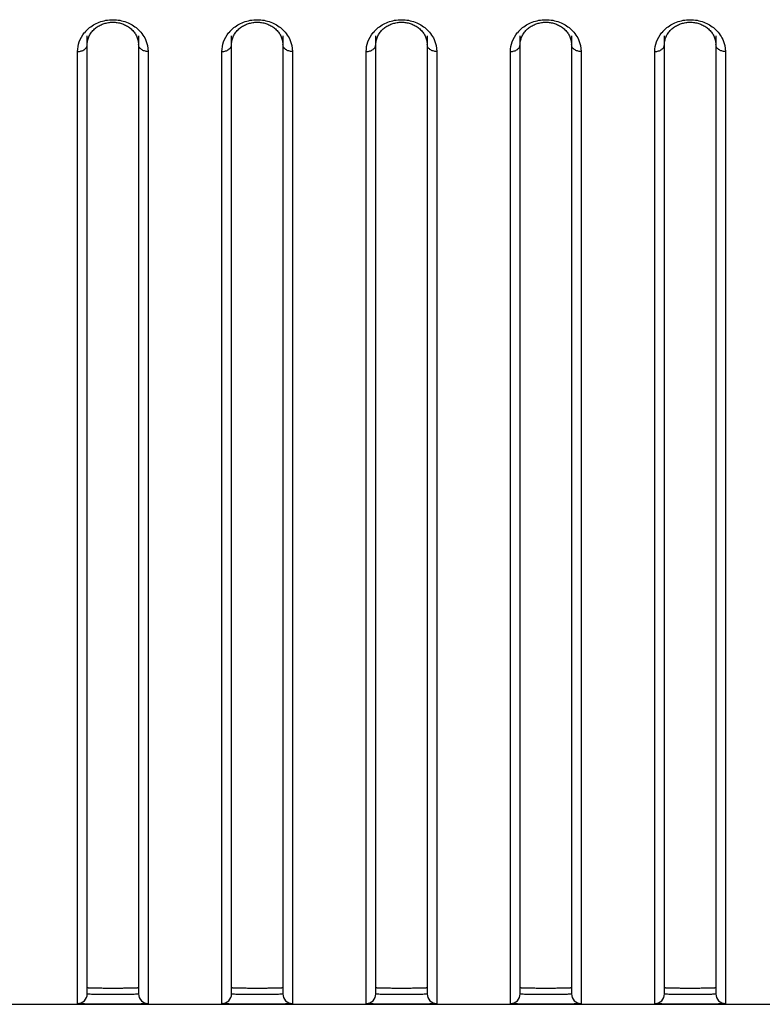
# Model space of a CAD drawing. Header units: millimetres. Extents: x -6054 to 364, y -1866 to 3094.
# Tile 321 of 360: x -3466 to -3443, y 1484 to 1515. Entities that reach past the tile are written whole.
import ezdxf

# ---------------------------------------------------------------- set-up
doc = ezdxf.new("R2010")
doc.units = ezdxf.units.MM
doc.header["$LTSCALE"] = 65.395
doc.layers.get('0').update_dxf_attribs({"linetype": 'CONTINUOUS'})

msp = doc.modelspace()

# ---------------------------------------------------------------- linework, layer by layer
at = {"linetype": 'Continuous'}
for p, q in [((-3464.223, 1484.478), (-3464.223, 1514.359)), ((-3462.623, 1514.359), (-3462.623, 1484.478)), ((-3459.723, 1484.478), (-3459.723, 1514.359)), ((-3458.123, 1514.359), (-3458.123, 1484.478)), ((-3455.223, 1484.478), (-3455.223, 1514.359)), ((-3453.623, 1514.359), (-3453.623, 1484.478)), ((-3450.723, 1484.478), (-3450.723, 1514.359)), ((-3449.123, 1514.359), (-3449.123, 1484.478)), ((-3446.223, 1484.478), (-3446.223, 1514.359)), ((-3444.623, 1514.359), (-3444.623, 1484.478)), ((-3464.523, 1484.178), (-3464.523, 1513.867)), ((-3464.223, 1484.678), (-3464.223, 1514.091)), ((-3464.223, 1484.678), (-3464.223, 1514.091)), ((-3462.623, 1514.091), (-3462.623, 1484.678)), ((-3462.623, 1514.091), (-3462.623, 1484.678)), ((-3462.323, 1513.867), (-3462.323, 1484.178)), ((-3460.023, 1484.178), (-3460.023, 1513.867)), ((-3459.723, 1484.678), (-3459.723, 1514.091)), ((-3459.723, 1484.678), (-3459.723, 1514.091)), ((-3458.123, 1514.091), (-3458.123, 1484.678)), ((-3458.123, 1514.091), (-3458.123, 1484.678)), ((-3457.823, 1513.867), (-3457.823, 1484.178)), ((-3455.523, 1484.178), (-3455.523, 1513.867)), ((-3455.223, 1484.678), (-3455.223, 1514.091)), ((-3455.223, 1484.678), (-3455.223, 1514.091)), ((-3453.623, 1514.091), (-3453.623, 1484.678)), ((-3453.623, 1514.091), (-3453.623, 1484.678)), ((-3453.323, 1513.867), (-3453.323, 1484.178)), ((-3451.023, 1484.178), (-3451.023, 1513.867)), ((-3450.723, 1484.678), (-3450.723, 1514.091)), ((-3450.723, 1484.678), (-3450.723, 1514.091)), ((-3449.123, 1514.091), (-3449.123, 1484.678)), ((-3449.123, 1514.091), (-3449.123, 1484.678)), ((-3448.823, 1513.867), (-3448.823, 1484.178)), ((-3446.523, 1484.178), (-3446.523, 1513.867)), ((-3446.223, 1484.678), (-3446.223, 1514.091)), ((-3446.223, 1484.678), (-3446.223, 1514.091)), ((-3444.623, 1514.091), (-3444.623, 1484.678)), ((-3444.623, 1514.091), (-3444.623, 1484.678)), ((-3444.323, 1513.867), (-3444.323, 1484.178)), ((-4432.673, 1484.154), (-3353.673, 1484.154))]:
    msp.add_line(p, q, dxfattribs=at)
for points in [[(-3464.128, 1514.412), (-3464.11, 1514.44), (-3464.09, 1514.468), (-3464.068, 1514.495), (-3464.045, 1514.521), (-3464.021, 1514.546), (-3463.995, 1514.57), (-3463.968, 1514.592), (-3463.94, 1514.614), (-3463.912, 1514.635), (-3463.882, 1514.654), (-3463.852, 1514.671), (-3463.822, 1514.687), (-3463.791, 1514.702), (-3463.76, 1514.716), (-3463.728, 1514.728), (-3463.696, 1514.739), (-3463.663, 1514.749), (-3463.63, 1514.757), (-3463.596, 1514.765), (-3463.562, 1514.771), (-3463.528, 1514.775), (-3463.493, 1514.779), (-3463.459, 1514.781), (-3463.424, 1514.782), (-3463.389, 1514.781), (-3463.355, 1514.779), (-3463.32, 1514.776), (-3463.286, 1514.771), (-3463.252, 1514.765), (-3463.219, 1514.758), (-3463.185, 1514.749), (-3463.153, 1514.74), (-3463.12, 1514.729), (-3463.089, 1514.717), (-3463.057, 1514.703), (-3463.026, 1514.688), (-3462.996, 1514.672), (-3462.966, 1514.655), (-3462.936, 1514.636), (-3462.907, 1514.615), (-3462.879, 1514.594), (-3462.853, 1514.571), (-3462.827, 1514.547), (-3462.803, 1514.522), (-3462.78, 1514.497), (-3462.758, 1514.47), (-3462.738, 1514.443), (-3462.719, 1514.415)], [(-3459.628, 1514.412), (-3459.61, 1514.44), (-3459.59, 1514.468), (-3459.568, 1514.495), (-3459.545, 1514.521), (-3459.521, 1514.546), (-3459.495, 1514.57), (-3459.468, 1514.592), (-3459.44, 1514.614), (-3459.412, 1514.635), (-3459.382, 1514.654), (-3459.352, 1514.671), (-3459.322, 1514.687), (-3459.291, 1514.702), (-3459.26, 1514.716), (-3459.228, 1514.728), (-3459.196, 1514.739), (-3459.163, 1514.749), (-3459.13, 1514.757), (-3459.096, 1514.765), (-3459.062, 1514.771), (-3459.028, 1514.775), (-3458.993, 1514.779), (-3458.959, 1514.781), (-3458.924, 1514.782), (-3458.889, 1514.781), (-3458.855, 1514.779), (-3458.82, 1514.776), (-3458.786, 1514.771), (-3458.752, 1514.765), (-3458.719, 1514.758), (-3458.685, 1514.749), (-3458.653, 1514.74), (-3458.62, 1514.729), (-3458.589, 1514.717), (-3458.557, 1514.703), (-3458.526, 1514.688), (-3458.496, 1514.672), (-3458.466, 1514.655), (-3458.436, 1514.636), (-3458.407, 1514.615), (-3458.379, 1514.594), (-3458.353, 1514.571), (-3458.327, 1514.547), (-3458.303, 1514.522), (-3458.28, 1514.497), (-3458.258, 1514.47), (-3458.238, 1514.443), (-3458.219, 1514.415)], [(-3455.128, 1514.412), (-3455.11, 1514.44), (-3455.09, 1514.468), (-3455.068, 1514.495), (-3455.045, 1514.521), (-3455.021, 1514.546), (-3454.995, 1514.57), (-3454.968, 1514.592), (-3454.94, 1514.614), (-3454.912, 1514.635), (-3454.882, 1514.654), (-3454.852, 1514.671), (-3454.822, 1514.687), (-3454.791, 1514.702), (-3454.76, 1514.716), (-3454.728, 1514.728), (-3454.696, 1514.739), (-3454.663, 1514.749), (-3454.63, 1514.757), (-3454.596, 1514.765), (-3454.562, 1514.771), (-3454.528, 1514.775), (-3454.493, 1514.779), (-3454.459, 1514.781), (-3454.424, 1514.782), (-3454.389, 1514.781), (-3454.355, 1514.779), (-3454.32, 1514.776), (-3454.286, 1514.771), (-3454.252, 1514.765), (-3454.219, 1514.758), (-3454.185, 1514.749), (-3454.153, 1514.74), (-3454.12, 1514.729), (-3454.089, 1514.717), (-3454.057, 1514.703), (-3454.026, 1514.688), (-3453.996, 1514.672), (-3453.966, 1514.655), (-3453.936, 1514.636), (-3453.907, 1514.615), (-3453.879, 1514.594), (-3453.853, 1514.571), (-3453.827, 1514.547), (-3453.803, 1514.522), (-3453.78, 1514.497), (-3453.758, 1514.47), (-3453.738, 1514.443), (-3453.719, 1514.415)], [(-3450.628, 1514.412), (-3450.61, 1514.44), (-3450.59, 1514.468), (-3450.568, 1514.495), (-3450.545, 1514.521), (-3450.521, 1514.546), (-3450.495, 1514.57), (-3450.468, 1514.592), (-3450.44, 1514.614), (-3450.412, 1514.635), (-3450.382, 1514.654), (-3450.352, 1514.671), (-3450.322, 1514.687), (-3450.291, 1514.702), (-3450.26, 1514.716), (-3450.228, 1514.728), (-3450.196, 1514.739), (-3450.163, 1514.749), (-3450.13, 1514.757), (-3450.096, 1514.765), (-3450.062, 1514.771), (-3450.028, 1514.775), (-3449.993, 1514.779), (-3449.959, 1514.781), (-3449.924, 1514.782), (-3449.889, 1514.781), (-3449.855, 1514.779), (-3449.82, 1514.776), (-3449.786, 1514.771), (-3449.752, 1514.765), (-3449.719, 1514.758), (-3449.685, 1514.749), (-3449.653, 1514.74), (-3449.62, 1514.729), (-3449.589, 1514.717), (-3449.557, 1514.703), (-3449.526, 1514.688), (-3449.496, 1514.672), (-3449.466, 1514.655), (-3449.436, 1514.636), (-3449.407, 1514.615), (-3449.379, 1514.594), (-3449.353, 1514.571), (-3449.327, 1514.547), (-3449.303, 1514.522), (-3449.28, 1514.497), (-3449.258, 1514.47), (-3449.238, 1514.443), (-3449.219, 1514.415)], [(-3446.128, 1514.412), (-3446.11, 1514.44), (-3446.09, 1514.468), (-3446.068, 1514.495), (-3446.045, 1514.521), (-3446.021, 1514.546), (-3445.995, 1514.57), (-3445.968, 1514.592), (-3445.94, 1514.614), (-3445.912, 1514.635), (-3445.882, 1514.654), (-3445.852, 1514.671), (-3445.822, 1514.687), (-3445.791, 1514.702), (-3445.76, 1514.716), (-3445.728, 1514.728), (-3445.696, 1514.739), (-3445.663, 1514.749), (-3445.63, 1514.757), (-3445.596, 1514.765), (-3445.562, 1514.771), (-3445.528, 1514.775), (-3445.493, 1514.779), (-3445.459, 1514.781), (-3445.424, 1514.782), (-3445.389, 1514.781), (-3445.355, 1514.779), (-3445.32, 1514.776), (-3445.286, 1514.771), (-3445.252, 1514.765), (-3445.219, 1514.758), (-3445.185, 1514.749), (-3445.153, 1514.74), (-3445.12, 1514.729), (-3445.089, 1514.717), (-3445.057, 1514.703), (-3445.026, 1514.688), (-3444.996, 1514.672), (-3444.966, 1514.655), (-3444.936, 1514.636), (-3444.907, 1514.615), (-3444.879, 1514.594), (-3444.853, 1514.571), (-3444.827, 1514.547), (-3444.803, 1514.522), (-3444.78, 1514.497), (-3444.758, 1514.47), (-3444.738, 1514.443), (-3444.719, 1514.415)], [(-3464.223, 1514.091), (-3464.223, 1514.105), (-3464.221, 1514.137), (-3464.218, 1514.169), (-3464.213, 1514.2), (-3464.206, 1514.232), (-3464.197, 1514.263)], [(-3464.197, 1514.263), (-3464.187, 1514.293), (-3464.174, 1514.324), (-3464.161, 1514.354), (-3464.145, 1514.383), (-3464.128, 1514.412)], [(-3462.719, 1514.415), (-3462.702, 1514.386), (-3462.687, 1514.357), (-3462.673, 1514.327), (-3462.661, 1514.297), (-3462.65, 1514.266)], [(-3462.65, 1514.266), (-3462.642, 1514.235), (-3462.634, 1514.204), (-3462.629, 1514.173), (-3462.625, 1514.141), (-3462.623, 1514.109), (-3462.623, 1514.091)], [(-3459.723, 1514.091), (-3459.723, 1514.105), (-3459.721, 1514.137), (-3459.718, 1514.169), (-3459.713, 1514.2), (-3459.706, 1514.232), (-3459.697, 1514.263)], [(-3459.697, 1514.263), (-3459.687, 1514.293), (-3459.674, 1514.324), (-3459.661, 1514.354), (-3459.645, 1514.383), (-3459.628, 1514.412)], [(-3458.219, 1514.415), (-3458.202, 1514.386), (-3458.187, 1514.357), (-3458.173, 1514.327), (-3458.161, 1514.297), (-3458.15, 1514.266)], [(-3458.15, 1514.266), (-3458.142, 1514.235), (-3458.134, 1514.204), (-3458.129, 1514.173), (-3458.125, 1514.141), (-3458.123, 1514.109), (-3458.123, 1514.091)], [(-3455.223, 1514.091), (-3455.223, 1514.105), (-3455.221, 1514.137), (-3455.218, 1514.169), (-3455.213, 1514.2), (-3455.206, 1514.232), (-3455.197, 1514.263)], [(-3455.197, 1514.263), (-3455.187, 1514.293), (-3455.174, 1514.324), (-3455.161, 1514.354), (-3455.145, 1514.383), (-3455.128, 1514.412)], [(-3453.719, 1514.415), (-3453.702, 1514.386), (-3453.687, 1514.357), (-3453.673, 1514.327), (-3453.661, 1514.297), (-3453.65, 1514.266)], [(-3453.65, 1514.266), (-3453.642, 1514.235), (-3453.634, 1514.204), (-3453.629, 1514.173), (-3453.625, 1514.141), (-3453.623, 1514.109), (-3453.623, 1514.091)], [(-3450.723, 1514.091), (-3450.723, 1514.105), (-3450.721, 1514.137), (-3450.718, 1514.169), (-3450.713, 1514.2), (-3450.706, 1514.232), (-3450.697, 1514.263)], [(-3450.697, 1514.263), (-3450.687, 1514.293), (-3450.674, 1514.324), (-3450.661, 1514.354), (-3450.645, 1514.383), (-3450.628, 1514.412)], [(-3449.219, 1514.415), (-3449.202, 1514.386), (-3449.187, 1514.357), (-3449.173, 1514.327), (-3449.161, 1514.297), (-3449.15, 1514.266)], [(-3449.15, 1514.266), (-3449.142, 1514.235), (-3449.134, 1514.204), (-3449.129, 1514.173), (-3449.125, 1514.141), (-3449.123, 1514.109), (-3449.123, 1514.091)], [(-3446.223, 1514.091), (-3446.223, 1514.105), (-3446.221, 1514.137), (-3446.218, 1514.169), (-3446.213, 1514.2), (-3446.206, 1514.232), (-3446.197, 1514.263)], [(-3446.197, 1514.263), (-3446.187, 1514.293), (-3446.174, 1514.324), (-3446.161, 1514.354), (-3446.145, 1514.383), (-3446.128, 1514.412)], [(-3444.719, 1514.415), (-3444.702, 1514.386), (-3444.687, 1514.357), (-3444.673, 1514.327), (-3444.661, 1514.297), (-3444.65, 1514.266)], [(-3444.65, 1514.266), (-3444.642, 1514.235), (-3444.634, 1514.204), (-3444.629, 1514.173), (-3444.625, 1514.141), (-3444.623, 1514.109), (-3444.623, 1514.091)]]:
    msp.add_lwpolyline(points, dxfattribs=at)
for centre, radius, start, end in [((-3463.498, 1513.792), 1.045, 130.984, 140.592), ((-3458.998, 1513.792), 1.045, 130.984, 140.592), ((-3454.498, 1513.792), 1.045, 130.984, 140.592), ((-3449.998, 1513.792), 1.045, 130.984, 140.592), ((-3445.498, 1513.792), 1.045, 130.984, 140.592), ((-3464.523, 1484.478), 0.3, 269.9896, 359.9896), ((-3462.323, 1484.478), 0.3, 180.0104, 270.0104), ((-3460.023, 1484.478), 0.3, 269.9896, 359.9896), ((-3457.823, 1484.478), 0.3, 180.0104, 270.0104), ((-3455.523, 1484.478), 0.3, 269.9896, 359.9896), ((-3453.323, 1484.478), 0.3, 180.0104, 270.0104), ((-3451.023, 1484.478), 0.3, 269.9896, 359.9896), ((-3448.823, 1484.478), 0.3, 180.0104, 270.0104), ((-3446.523, 1484.478), 0.3, 269.9896, 359.9896), ((-3444.323, 1484.478), 0.3, 180.0104, 270.0104)]:
    msp.add_arc(centre, radius, start, end, dxfattribs=at)
for points, knots in [([(-3464.184, 1514.581), (-3464.086, 1514.666), (-3463.845, 1514.81), (-3463.423, 1514.887), (-3463.001, 1514.81), (-3462.76, 1514.666), (-3462.662, 1514.581)], [0, 0, 0, 0, 0.23574, 0.500003, 0.764265, 1, 1, 1, 1]), ([(-3459.684, 1514.581), (-3459.586, 1514.666), (-3459.345, 1514.81), (-3458.923, 1514.887), (-3458.501, 1514.81), (-3458.26, 1514.666), (-3458.162, 1514.581)], [0, 0, 0, 0, 0.23574, 0.500003, 0.764265, 1, 1, 1, 1]), ([(-3455.184, 1514.581), (-3455.086, 1514.666), (-3454.845, 1514.81), (-3454.423, 1514.887), (-3454.001, 1514.81), (-3453.76, 1514.666), (-3453.662, 1514.581)], [0, 0, 0, 0, 0.23574, 0.500003, 0.764265, 1, 1, 1, 1]), ([(-3450.684, 1514.581), (-3450.586, 1514.666), (-3450.345, 1514.81), (-3449.923, 1514.887), (-3449.501, 1514.81), (-3449.26, 1514.666), (-3449.162, 1514.581)], [0, 0, 0, 0, 0.23574, 0.500003, 0.764265, 1, 1, 1, 1]), ([(-3446.184, 1514.581), (-3446.086, 1514.666), (-3445.845, 1514.81), (-3445.423, 1514.887), (-3445.001, 1514.81), (-3444.76, 1514.666), (-3444.662, 1514.581)], [0, 0, 0, 0, 0.23574, 0.500003, 0.764265, 1, 1, 1, 1]), ([(-3464.523, 1513.867), (-3464.523, 1513.969), (-3464.485, 1514.183), (-3464.375, 1514.371), (-3464.306, 1514.456)], [0, 0, 0, 0, 0.482589, 1, 1, 1, 1]), ([(-3462.662, 1514.581), (-3462.556, 1514.488), (-3462.385, 1514.267), (-3462.323, 1513.995), (-3462.323, 1513.867)], [0, 0, 0, 0, 0.525823, 1, 1, 1, 1]), ([(-3460.023, 1513.867), (-3460.023, 1513.969), (-3459.985, 1514.183), (-3459.875, 1514.371), (-3459.806, 1514.456)], [0, 0, 0, 0, 0.482589, 1, 1, 1, 1]), ([(-3458.162, 1514.581), (-3458.056, 1514.488), (-3457.885, 1514.267), (-3457.823, 1513.995), (-3457.823, 1513.867)], [0, 0, 0, 0, 0.525823, 1, 1, 1, 1]), ([(-3455.523, 1513.867), (-3455.523, 1513.969), (-3455.485, 1514.183), (-3455.375, 1514.371), (-3455.306, 1514.456)], [0, 0, 0, 0, 0.482589, 1, 1, 1, 1]), ([(-3453.662, 1514.581), (-3453.556, 1514.488), (-3453.385, 1514.267), (-3453.323, 1513.995), (-3453.323, 1513.867)], [0, 0, 0, 0, 0.525823, 1, 1, 1, 1]), ([(-3451.023, 1513.867), (-3451.023, 1513.969), (-3450.985, 1514.183), (-3450.875, 1514.371), (-3450.806, 1514.456)], [0, 0, 0, 0, 0.482589, 1, 1, 1, 1]), ([(-3449.162, 1514.581), (-3449.056, 1514.488), (-3448.885, 1514.267), (-3448.823, 1513.995), (-3448.823, 1513.867)], [0, 0, 0, 0, 0.525823, 1, 1, 1, 1]), ([(-3446.523, 1513.867), (-3446.523, 1513.969), (-3446.485, 1514.183), (-3446.375, 1514.371), (-3446.306, 1514.456)], [0, 0, 0, 0, 0.482589, 1, 1, 1, 1]), ([(-3444.662, 1514.581), (-3444.556, 1514.488), (-3444.385, 1514.267), (-3444.323, 1513.995), (-3444.323, 1513.867)], [0, 0, 0, 0, 0.525823, 1, 1, 1, 1]), ([(-3464.523, 1513.867), (-3464.484, 1513.867), (-3464.409, 1513.878), (-3464.31, 1513.925), (-3464.241, 1513.999), (-3464.223, 1514.062), (-3464.223, 1514.091)], [0, 0, 0, 0, 0.28207, 0.546535, 0.783879, 1, 1, 1, 1]), ([(-3462.323, 1513.867), (-3462.362, 1513.867), (-3462.437, 1513.878), (-3462.536, 1513.925), (-3462.605, 1513.999), (-3462.623, 1514.062), (-3462.623, 1514.091)], [0, 0, 0, 0, 0.28207, 0.546535, 0.783879, 1, 1, 1, 1]), ([(-3460.023, 1513.867), (-3459.984, 1513.867), (-3459.909, 1513.878), (-3459.81, 1513.925), (-3459.741, 1513.999), (-3459.723, 1514.062), (-3459.723, 1514.091)], [0, 0, 0, 0, 0.28207, 0.546535, 0.783879, 1, 1, 1, 1]), ([(-3457.823, 1513.867), (-3457.862, 1513.867), (-3457.937, 1513.878), (-3458.036, 1513.925), (-3458.105, 1513.999), (-3458.123, 1514.062), (-3458.123, 1514.091)], [0, 0, 0, 0, 0.28207, 0.546535, 0.783879, 1, 1, 1, 1]), ([(-3455.523, 1513.867), (-3455.484, 1513.867), (-3455.409, 1513.878), (-3455.31, 1513.925), (-3455.241, 1513.999), (-3455.223, 1514.062), (-3455.223, 1514.091)], [0, 0, 0, 0, 0.28207, 0.546535, 0.783879, 1, 1, 1, 1]), ([(-3453.323, 1513.867), (-3453.362, 1513.867), (-3453.437, 1513.878), (-3453.536, 1513.925), (-3453.605, 1513.999), (-3453.623, 1514.062), (-3453.623, 1514.091)], [0, 0, 0, 0, 0.28207, 0.546535, 0.783879, 1, 1, 1, 1]), ([(-3451.023, 1513.867), (-3450.984, 1513.867), (-3450.909, 1513.878), (-3450.81, 1513.925), (-3450.741, 1513.999), (-3450.723, 1514.062), (-3450.723, 1514.091)], [0, 0, 0, 0, 0.28207, 0.546535, 0.783879, 1, 1, 1, 1]), ([(-3448.823, 1513.867), (-3448.862, 1513.867), (-3448.937, 1513.878), (-3449.036, 1513.925), (-3449.105, 1513.999), (-3449.123, 1514.062), (-3449.123, 1514.091)], [0, 0, 0, 0, 0.28207, 0.546535, 0.783879, 1, 1, 1, 1]), ([(-3446.523, 1513.867), (-3446.484, 1513.867), (-3446.409, 1513.878), (-3446.31, 1513.925), (-3446.241, 1513.999), (-3446.223, 1514.062), (-3446.223, 1514.091)], [0, 0, 0, 0, 0.28207, 0.546535, 0.783879, 1, 1, 1, 1]), ([(-3444.323, 1513.867), (-3444.362, 1513.867), (-3444.437, 1513.878), (-3444.536, 1513.925), (-3444.605, 1513.999), (-3444.623, 1514.062), (-3444.623, 1514.091)], [0, 0, 0, 0, 0.28207, 0.546535, 0.783879, 1, 1, 1, 1]), ([(-3464.223, 1484.678), (-3464.223, 1484.676), (-3464.216, 1484.675), (-3464.206, 1484.673), (-3464.186, 1484.672), (-3464.16, 1484.67), (-3464.126, 1484.668), (-3464.069, 1484.667), (-3463.982, 1484.665), (-3463.862, 1484.663), (-3463.725, 1484.662), (-3463.577, 1484.661), (-3463.423, 1484.661), (-3463.269, 1484.661), (-3463.121, 1484.662), (-3462.984, 1484.663), (-3462.865, 1484.665), (-3462.778, 1484.667), (-3462.72, 1484.668), (-3462.686, 1484.67), (-3462.66, 1484.672), (-3462.64, 1484.673), (-3462.631, 1484.675), (-3462.623, 1484.676), (-3462.623, 1484.678)], [0, 0, 0, 0, 0.002721, 0.01001, 0.021969, 0.038509, 0.059481, 0.084689, 0.146812, 0.222502, 0.308855, 0.402555, 0.5, 0.597445, 0.691145, 0.777498, 0.853188, 0.915311, 0.940519, 0.961491, 0.978031, 0.98999, 0.997279, 1, 1, 1, 1]), ([(-3464.223, 1484.678), (-3464.223, 1484.676), (-3464.216, 1484.675), (-3464.206, 1484.673), (-3464.186, 1484.672), (-3464.16, 1484.67), (-3464.126, 1484.668), (-3464.069, 1484.667), (-3463.982, 1484.665), (-3463.862, 1484.663), (-3463.725, 1484.662), (-3463.577, 1484.661), (-3463.423, 1484.661), (-3463.269, 1484.661), (-3463.121, 1484.662), (-3462.984, 1484.663), (-3462.865, 1484.665), (-3462.778, 1484.667), (-3462.72, 1484.668), (-3462.686, 1484.67), (-3462.66, 1484.672), (-3462.64, 1484.673), (-3462.631, 1484.675), (-3462.623, 1484.676), (-3462.623, 1484.678)], [0, 0, 0, 0, 0.002721, 0.01001, 0.021969, 0.038509, 0.059481, 0.084689, 0.146812, 0.222502, 0.308855, 0.402555, 0.5, 0.597445, 0.691145, 0.777498, 0.853188, 0.915311, 0.940519, 0.961491, 0.978031, 0.98999, 0.997279, 1, 1, 1, 1]), ([(-3464.223, 1484.678), (-3464.223, 1484.676), (-3464.216, 1484.675), (-3464.206, 1484.673), (-3464.186, 1484.672), (-3464.16, 1484.67), (-3464.126, 1484.668), (-3464.069, 1484.667), (-3463.982, 1484.665), (-3463.862, 1484.663), (-3463.725, 1484.662), (-3463.577, 1484.661), (-3463.423, 1484.661), (-3463.269, 1484.661), (-3463.121, 1484.662), (-3462.984, 1484.663), (-3462.865, 1484.665), (-3462.778, 1484.667), (-3462.72, 1484.668), (-3462.686, 1484.67), (-3462.66, 1484.672), (-3462.64, 1484.673), (-3462.631, 1484.675), (-3462.623, 1484.676), (-3462.623, 1484.678)], [0, 0, 0, 0, 0.002721, 0.01001, 0.021969, 0.038509, 0.059481, 0.084689, 0.146812, 0.222502, 0.308855, 0.402555, 0.5, 0.597445, 0.691145, 0.777498, 0.853188, 0.915311, 0.940519, 0.961491, 0.978031, 0.98999, 0.997279, 1, 1, 1, 1]), ([(-3459.723, 1484.678), (-3459.723, 1484.676), (-3459.716, 1484.675), (-3459.706, 1484.673), (-3459.686, 1484.672), (-3459.66, 1484.67), (-3459.626, 1484.668), (-3459.569, 1484.667), (-3459.482, 1484.665), (-3459.362, 1484.663), (-3459.225, 1484.662), (-3459.077, 1484.661), (-3458.923, 1484.661), (-3458.769, 1484.661), (-3458.621, 1484.662), (-3458.484, 1484.663), (-3458.365, 1484.665), (-3458.278, 1484.667), (-3458.22, 1484.668), (-3458.186, 1484.67), (-3458.16, 1484.672), (-3458.14, 1484.673), (-3458.131, 1484.675), (-3458.123, 1484.676), (-3458.123, 1484.678)], [0, 0, 0, 0, 0.002721, 0.01001, 0.021969, 0.038509, 0.059481, 0.084689, 0.146812, 0.222502, 0.308855, 0.402555, 0.5, 0.597445, 0.691145, 0.777498, 0.853188, 0.915311, 0.940519, 0.961491, 0.978031, 0.98999, 0.997279, 1, 1, 1, 1]), ([(-3459.723, 1484.678), (-3459.723, 1484.676), (-3459.716, 1484.675), (-3459.706, 1484.673), (-3459.686, 1484.672), (-3459.66, 1484.67), (-3459.626, 1484.668), (-3459.569, 1484.667), (-3459.482, 1484.665), (-3459.362, 1484.663), (-3459.225, 1484.662), (-3459.077, 1484.661), (-3458.923, 1484.661), (-3458.769, 1484.661), (-3458.621, 1484.662), (-3458.484, 1484.663), (-3458.365, 1484.665), (-3458.278, 1484.667), (-3458.22, 1484.668), (-3458.186, 1484.67), (-3458.16, 1484.672), (-3458.14, 1484.673), (-3458.131, 1484.675), (-3458.123, 1484.676), (-3458.123, 1484.678)], [0, 0, 0, 0, 0.002721, 0.01001, 0.021969, 0.038509, 0.059481, 0.084689, 0.146812, 0.222502, 0.308855, 0.402555, 0.5, 0.597445, 0.691145, 0.777498, 0.853188, 0.915311, 0.940519, 0.961491, 0.978031, 0.98999, 0.997279, 1, 1, 1, 1]), ([(-3459.723, 1484.678), (-3459.723, 1484.676), (-3459.716, 1484.675), (-3459.706, 1484.673), (-3459.686, 1484.672), (-3459.66, 1484.67), (-3459.626, 1484.668), (-3459.569, 1484.667), (-3459.482, 1484.665), (-3459.362, 1484.663), (-3459.225, 1484.662), (-3459.077, 1484.661), (-3458.923, 1484.661), (-3458.769, 1484.661), (-3458.621, 1484.662), (-3458.484, 1484.663), (-3458.365, 1484.665), (-3458.278, 1484.667), (-3458.22, 1484.668), (-3458.186, 1484.67), (-3458.16, 1484.672), (-3458.14, 1484.673), (-3458.131, 1484.675), (-3458.123, 1484.676), (-3458.123, 1484.678)], [0, 0, 0, 0, 0.002721, 0.01001, 0.021969, 0.038509, 0.059481, 0.084689, 0.146812, 0.222502, 0.308855, 0.402555, 0.5, 0.597445, 0.691145, 0.777498, 0.853188, 0.915311, 0.940519, 0.961491, 0.978031, 0.98999, 0.997279, 1, 1, 1, 1]), ([(-3455.223, 1484.678), (-3455.223, 1484.676), (-3455.216, 1484.675), (-3455.206, 1484.673), (-3455.186, 1484.672), (-3455.16, 1484.67), (-3455.126, 1484.668), (-3455.069, 1484.667), (-3454.982, 1484.665), (-3454.862, 1484.663), (-3454.725, 1484.662), (-3454.577, 1484.661), (-3454.423, 1484.661), (-3454.269, 1484.661), (-3454.121, 1484.662), (-3453.984, 1484.663), (-3453.865, 1484.665), (-3453.778, 1484.667), (-3453.72, 1484.668), (-3453.686, 1484.67), (-3453.66, 1484.672), (-3453.64, 1484.673), (-3453.631, 1484.675), (-3453.623, 1484.676), (-3453.623, 1484.678)], [0, 0, 0, 0, 0.002721, 0.01001, 0.021969, 0.038509, 0.059481, 0.084689, 0.146812, 0.222502, 0.308855, 0.402555, 0.5, 0.597445, 0.691145, 0.777498, 0.853188, 0.915311, 0.940519, 0.961491, 0.978031, 0.98999, 0.997279, 1, 1, 1, 1]), ([(-3455.223, 1484.678), (-3455.223, 1484.676), (-3455.216, 1484.675), (-3455.206, 1484.673), (-3455.186, 1484.672), (-3455.16, 1484.67), (-3455.126, 1484.668), (-3455.069, 1484.667), (-3454.982, 1484.665), (-3454.862, 1484.663), (-3454.725, 1484.662), (-3454.577, 1484.661), (-3454.423, 1484.661), (-3454.269, 1484.661), (-3454.121, 1484.662), (-3453.984, 1484.663), (-3453.865, 1484.665), (-3453.778, 1484.667), (-3453.72, 1484.668), (-3453.686, 1484.67), (-3453.66, 1484.672), (-3453.64, 1484.673), (-3453.631, 1484.675), (-3453.623, 1484.676), (-3453.623, 1484.678)], [0, 0, 0, 0, 0.002721, 0.01001, 0.021969, 0.038509, 0.059481, 0.084689, 0.146812, 0.222502, 0.308855, 0.402555, 0.5, 0.597445, 0.691145, 0.777498, 0.853188, 0.915311, 0.940519, 0.961491, 0.978031, 0.98999, 0.997279, 1, 1, 1, 1]), ([(-3455.223, 1484.678), (-3455.223, 1484.676), (-3455.216, 1484.675), (-3455.206, 1484.673), (-3455.186, 1484.672), (-3455.16, 1484.67), (-3455.126, 1484.668), (-3455.069, 1484.667), (-3454.982, 1484.665), (-3454.862, 1484.663), (-3454.725, 1484.662), (-3454.577, 1484.661), (-3454.423, 1484.661), (-3454.269, 1484.661), (-3454.121, 1484.662), (-3453.984, 1484.663), (-3453.865, 1484.665), (-3453.778, 1484.667), (-3453.72, 1484.668), (-3453.686, 1484.67), (-3453.66, 1484.672), (-3453.64, 1484.673), (-3453.631, 1484.675), (-3453.623, 1484.676), (-3453.623, 1484.678)], [0, 0, 0, 0, 0.002721, 0.01001, 0.021969, 0.038509, 0.059481, 0.084689, 0.146812, 0.222502, 0.308855, 0.402555, 0.5, 0.597445, 0.691145, 0.777498, 0.853188, 0.915311, 0.940519, 0.961491, 0.978031, 0.98999, 0.997279, 1, 1, 1, 1]), ([(-3450.723, 1484.678), (-3450.723, 1484.676), (-3450.716, 1484.675), (-3450.706, 1484.673), (-3450.686, 1484.672), (-3450.66, 1484.67), (-3450.626, 1484.668), (-3450.569, 1484.667), (-3450.482, 1484.665), (-3450.362, 1484.663), (-3450.225, 1484.662), (-3450.077, 1484.661), (-3449.923, 1484.661), (-3449.769, 1484.661), (-3449.621, 1484.662), (-3449.484, 1484.663), (-3449.365, 1484.665), (-3449.278, 1484.667), (-3449.22, 1484.668), (-3449.186, 1484.67), (-3449.16, 1484.672), (-3449.14, 1484.673), (-3449.131, 1484.675), (-3449.123, 1484.676), (-3449.123, 1484.678)], [0, 0, 0, 0, 0.002721, 0.01001, 0.021969, 0.038509, 0.059481, 0.084689, 0.146812, 0.222502, 0.308855, 0.402555, 0.5, 0.597445, 0.691145, 0.777498, 0.853188, 0.915311, 0.940519, 0.961491, 0.978031, 0.98999, 0.997279, 1, 1, 1, 1]), ([(-3450.723, 1484.678), (-3450.723, 1484.676), (-3450.716, 1484.675), (-3450.706, 1484.673), (-3450.686, 1484.672), (-3450.66, 1484.67), (-3450.626, 1484.668), (-3450.569, 1484.667), (-3450.482, 1484.665), (-3450.362, 1484.663), (-3450.225, 1484.662), (-3450.077, 1484.661), (-3449.923, 1484.661), (-3449.769, 1484.661), (-3449.621, 1484.662), (-3449.484, 1484.663), (-3449.365, 1484.665), (-3449.278, 1484.667), (-3449.22, 1484.668), (-3449.186, 1484.67), (-3449.16, 1484.672), (-3449.14, 1484.673), (-3449.131, 1484.675), (-3449.123, 1484.676), (-3449.123, 1484.678)], [0, 0, 0, 0, 0.002721, 0.01001, 0.021969, 0.038509, 0.059481, 0.084689, 0.146812, 0.222502, 0.308855, 0.402555, 0.5, 0.597445, 0.691145, 0.777498, 0.853188, 0.915311, 0.940519, 0.961491, 0.978031, 0.98999, 0.997279, 1, 1, 1, 1]), ([(-3450.723, 1484.678), (-3450.723, 1484.676), (-3450.716, 1484.675), (-3450.706, 1484.673), (-3450.686, 1484.672), (-3450.66, 1484.67), (-3450.626, 1484.668), (-3450.569, 1484.667), (-3450.482, 1484.665), (-3450.362, 1484.663), (-3450.225, 1484.662), (-3450.077, 1484.661), (-3449.923, 1484.661), (-3449.769, 1484.661), (-3449.621, 1484.662), (-3449.484, 1484.663), (-3449.365, 1484.665), (-3449.278, 1484.667), (-3449.22, 1484.668), (-3449.186, 1484.67), (-3449.16, 1484.672), (-3449.14, 1484.673), (-3449.131, 1484.675), (-3449.123, 1484.676), (-3449.123, 1484.678)], [0, 0, 0, 0, 0.002721, 0.01001, 0.021969, 0.038509, 0.059481, 0.084689, 0.146812, 0.222502, 0.308855, 0.402555, 0.5, 0.597445, 0.691145, 0.777498, 0.853188, 0.915311, 0.940519, 0.961491, 0.978031, 0.98999, 0.997279, 1, 1, 1, 1]), ([(-3446.223, 1484.678), (-3446.223, 1484.676), (-3446.216, 1484.675), (-3446.206, 1484.673), (-3446.186, 1484.672), (-3446.16, 1484.67), (-3446.126, 1484.668), (-3446.069, 1484.667), (-3445.982, 1484.665), (-3445.862, 1484.663), (-3445.725, 1484.662), (-3445.577, 1484.661), (-3445.423, 1484.661), (-3445.269, 1484.661), (-3445.121, 1484.662), (-3444.984, 1484.663), (-3444.865, 1484.665), (-3444.778, 1484.667), (-3444.72, 1484.668), (-3444.686, 1484.67), (-3444.66, 1484.672), (-3444.64, 1484.673), (-3444.631, 1484.675), (-3444.623, 1484.676), (-3444.623, 1484.678)], [0, 0, 0, 0, 0.002721, 0.01001, 0.021969, 0.038509, 0.059481, 0.084689, 0.146812, 0.222502, 0.308855, 0.402555, 0.5, 0.597445, 0.691145, 0.777498, 0.853188, 0.915311, 0.940519, 0.961491, 0.978031, 0.98999, 0.997279, 1, 1, 1, 1]), ([(-3446.223, 1484.678), (-3446.223, 1484.676), (-3446.216, 1484.675), (-3446.206, 1484.673), (-3446.186, 1484.672), (-3446.16, 1484.67), (-3446.126, 1484.668), (-3446.069, 1484.667), (-3445.982, 1484.665), (-3445.862, 1484.663), (-3445.725, 1484.662), (-3445.577, 1484.661), (-3445.423, 1484.661), (-3445.269, 1484.661), (-3445.121, 1484.662), (-3444.984, 1484.663), (-3444.865, 1484.665), (-3444.778, 1484.667), (-3444.72, 1484.668), (-3444.686, 1484.67), (-3444.66, 1484.672), (-3444.64, 1484.673), (-3444.631, 1484.675), (-3444.623, 1484.676), (-3444.623, 1484.678)], [0, 0, 0, 0, 0.002721, 0.01001, 0.021969, 0.038509, 0.059481, 0.084689, 0.146812, 0.222502, 0.308855, 0.402555, 0.5, 0.597445, 0.691145, 0.777498, 0.853188, 0.915311, 0.940519, 0.961491, 0.978031, 0.98999, 0.997279, 1, 1, 1, 1]), ([(-3446.223, 1484.678), (-3446.223, 1484.676), (-3446.216, 1484.675), (-3446.206, 1484.673), (-3446.186, 1484.672), (-3446.16, 1484.67), (-3446.126, 1484.668), (-3446.069, 1484.667), (-3445.982, 1484.665), (-3445.862, 1484.663), (-3445.725, 1484.662), (-3445.577, 1484.661), (-3445.423, 1484.661), (-3445.269, 1484.661), (-3445.121, 1484.662), (-3444.984, 1484.663), (-3444.865, 1484.665), (-3444.778, 1484.667), (-3444.72, 1484.668), (-3444.686, 1484.67), (-3444.66, 1484.672), (-3444.64, 1484.673), (-3444.631, 1484.675), (-3444.623, 1484.676), (-3444.623, 1484.678)], [0, 0, 0, 0, 0.002721, 0.01001, 0.021969, 0.038509, 0.059481, 0.084689, 0.146812, 0.222502, 0.308855, 0.402555, 0.5, 0.597445, 0.691145, 0.777498, 0.853188, 0.915311, 0.940519, 0.961491, 0.978031, 0.98999, 0.997279, 1, 1, 1, 1]), ([(-3462.623, 1484.478), (-3462.623, 1484.476), (-3462.63, 1484.474), (-3462.64, 1484.472), (-3462.66, 1484.47), (-3462.7, 1484.467), (-3462.767, 1484.464), (-3462.865, 1484.461), (-3462.984, 1484.459), (-3463.121, 1484.458), (-3463.269, 1484.457), (-3463.423, 1484.457), (-3463.577, 1484.457), (-3463.725, 1484.458), (-3463.862, 1484.459), (-3463.982, 1484.461), (-3464.08, 1484.464), (-3464.147, 1484.467), (-3464.186, 1484.47), (-3464.206, 1484.472), (-3464.216, 1484.474), (-3464.223, 1484.476), (-3464.223, 1484.478)], [0, 0, 0, 0, 0.002976, 0.01034, 0.022326, 0.038871, 0.085025, 0.147098, 0.222725, 0.309008, 0.402632, 0.499999, 0.597367, 0.690991, 0.777274, 0.852901, 0.914974, 0.961128, 0.977674, 0.98966, 0.997024, 1, 1, 1, 1]), ([(-3458.123, 1484.478), (-3458.123, 1484.476), (-3458.13, 1484.474), (-3458.14, 1484.472), (-3458.16, 1484.47), (-3458.2, 1484.467), (-3458.267, 1484.464), (-3458.365, 1484.461), (-3458.484, 1484.459), (-3458.621, 1484.458), (-3458.769, 1484.457), (-3458.923, 1484.457), (-3459.077, 1484.457), (-3459.225, 1484.458), (-3459.362, 1484.459), (-3459.482, 1484.461), (-3459.58, 1484.464), (-3459.647, 1484.467), (-3459.686, 1484.47), (-3459.706, 1484.472), (-3459.716, 1484.474), (-3459.723, 1484.476), (-3459.723, 1484.478)], [0, 0, 0, 0, 0.002976, 0.01034, 0.022326, 0.038871, 0.085025, 0.147098, 0.222725, 0.309008, 0.402632, 0.499999, 0.597367, 0.690991, 0.777274, 0.852901, 0.914974, 0.961128, 0.977674, 0.98966, 0.997024, 1, 1, 1, 1]), ([(-3453.623, 1484.478), (-3453.623, 1484.476), (-3453.63, 1484.474), (-3453.64, 1484.472), (-3453.66, 1484.47), (-3453.7, 1484.467), (-3453.767, 1484.464), (-3453.865, 1484.461), (-3453.984, 1484.459), (-3454.121, 1484.458), (-3454.269, 1484.457), (-3454.423, 1484.457), (-3454.577, 1484.457), (-3454.725, 1484.458), (-3454.862, 1484.459), (-3454.982, 1484.461), (-3455.08, 1484.464), (-3455.147, 1484.467), (-3455.186, 1484.47), (-3455.206, 1484.472), (-3455.216, 1484.474), (-3455.223, 1484.476), (-3455.223, 1484.478)], [0, 0, 0, 0, 0.002976, 0.01034, 0.022326, 0.038871, 0.085025, 0.147098, 0.222725, 0.309008, 0.402632, 0.499999, 0.597367, 0.690991, 0.777274, 0.852901, 0.914974, 0.961128, 0.977674, 0.98966, 0.997024, 1, 1, 1, 1]), ([(-3449.123, 1484.478), (-3449.123, 1484.476), (-3449.13, 1484.474), (-3449.14, 1484.472), (-3449.16, 1484.47), (-3449.2, 1484.467), (-3449.267, 1484.464), (-3449.365, 1484.461), (-3449.484, 1484.459), (-3449.621, 1484.458), (-3449.769, 1484.457), (-3449.923, 1484.457), (-3450.077, 1484.457), (-3450.225, 1484.458), (-3450.362, 1484.459), (-3450.482, 1484.461), (-3450.58, 1484.464), (-3450.647, 1484.467), (-3450.686, 1484.47), (-3450.706, 1484.472), (-3450.716, 1484.474), (-3450.723, 1484.476), (-3450.723, 1484.478)], [0, 0, 0, 0, 0.002976, 0.01034, 0.022326, 0.038871, 0.085025, 0.147098, 0.222725, 0.309008, 0.402632, 0.499999, 0.597367, 0.690991, 0.777274, 0.852901, 0.914974, 0.961128, 0.977674, 0.98966, 0.997024, 1, 1, 1, 1]), ([(-3444.623, 1484.478), (-3444.623, 1484.476), (-3444.63, 1484.474), (-3444.64, 1484.472), (-3444.66, 1484.47), (-3444.7, 1484.467), (-3444.767, 1484.464), (-3444.865, 1484.461), (-3444.984, 1484.459), (-3445.121, 1484.458), (-3445.269, 1484.457), (-3445.423, 1484.457), (-3445.577, 1484.457), (-3445.725, 1484.458), (-3445.862, 1484.459), (-3445.982, 1484.461), (-3446.08, 1484.464), (-3446.147, 1484.467), (-3446.186, 1484.47), (-3446.206, 1484.472), (-3446.216, 1484.474), (-3446.223, 1484.476), (-3446.223, 1484.478)], [0, 0, 0, 0, 0.002976, 0.01034, 0.022326, 0.038871, 0.085025, 0.147098, 0.222725, 0.309008, 0.402632, 0.499999, 0.597367, 0.690991, 0.777274, 0.852901, 0.914974, 0.961128, 0.977674, 0.98966, 0.997024, 1, 1, 1, 1]), ([(-3462.323, 1484.178), (-3462.323, 1484.176), (-3462.333, 1484.175), (-3462.346, 1484.172), (-3462.374, 1484.17), (-3462.41, 1484.168), (-3462.456, 1484.166), (-3462.535, 1484.163), (-3462.654, 1484.161), (-3462.819, 1484.159), (-3463.007, 1484.158), (-3463.211, 1484.157), (-3463.423, 1484.157), (-3463.635, 1484.157), (-3463.839, 1484.158), (-3464.027, 1484.159), (-3464.192, 1484.161), (-3464.311, 1484.163), (-3464.391, 1484.166), (-3464.437, 1484.168), (-3464.472, 1484.17), (-3464.5, 1484.172), (-3464.513, 1484.175), (-3464.523, 1484.176), (-3464.523, 1484.178)], [0, 0, 0, 0, 0.002716, 0.009974, 0.021884, 0.038363, 0.059267, 0.084407, 0.146421, 0.222076, 0.308492, 0.402345, 0.499999, 0.597653, 0.691507, 0.777923, 0.853578, 0.915592, 0.940732, 0.961637, 0.978116, 0.990026, 0.997284, 1, 1, 1, 1]), ([(-3457.823, 1484.178), (-3457.823, 1484.176), (-3457.833, 1484.175), (-3457.846, 1484.172), (-3457.874, 1484.17), (-3457.91, 1484.168), (-3457.956, 1484.166), (-3458.035, 1484.163), (-3458.154, 1484.161), (-3458.319, 1484.159), (-3458.507, 1484.158), (-3458.711, 1484.157), (-3458.923, 1484.157), (-3459.135, 1484.157), (-3459.339, 1484.158), (-3459.527, 1484.159), (-3459.692, 1484.161), (-3459.811, 1484.163), (-3459.891, 1484.166), (-3459.937, 1484.168), (-3459.972, 1484.17), (-3460, 1484.172), (-3460.013, 1484.175), (-3460.023, 1484.176), (-3460.023, 1484.178)], [0, 0, 0, 0, 0.002716, 0.009974, 0.021884, 0.038363, 0.059267, 0.084407, 0.146421, 0.222076, 0.308492, 0.402345, 0.499999, 0.597653, 0.691507, 0.777923, 0.853578, 0.915592, 0.940732, 0.961637, 0.978116, 0.990026, 0.997284, 1, 1, 1, 1]), ([(-3453.323, 1484.178), (-3453.323, 1484.176), (-3453.333, 1484.175), (-3453.346, 1484.172), (-3453.374, 1484.17), (-3453.41, 1484.168), (-3453.456, 1484.166), (-3453.535, 1484.163), (-3453.654, 1484.161), (-3453.819, 1484.159), (-3454.007, 1484.158), (-3454.211, 1484.157), (-3454.423, 1484.157), (-3454.635, 1484.157), (-3454.839, 1484.158), (-3455.027, 1484.159), (-3455.192, 1484.161), (-3455.311, 1484.163), (-3455.391, 1484.166), (-3455.437, 1484.168), (-3455.472, 1484.17), (-3455.5, 1484.172), (-3455.513, 1484.175), (-3455.523, 1484.176), (-3455.523, 1484.178)], [0, 0, 0, 0, 0.002716, 0.009974, 0.021884, 0.038363, 0.059267, 0.084407, 0.146421, 0.222076, 0.308492, 0.402345, 0.499999, 0.597653, 0.691507, 0.777923, 0.853578, 0.915592, 0.940732, 0.961637, 0.978116, 0.990026, 0.997284, 1, 1, 1, 1]), ([(-3448.823, 1484.178), (-3448.823, 1484.176), (-3448.833, 1484.175), (-3448.846, 1484.172), (-3448.874, 1484.17), (-3448.91, 1484.168), (-3448.956, 1484.166), (-3449.035, 1484.163), (-3449.154, 1484.161), (-3449.319, 1484.159), (-3449.507, 1484.158), (-3449.711, 1484.157), (-3449.923, 1484.157), (-3450.135, 1484.157), (-3450.339, 1484.158), (-3450.527, 1484.159), (-3450.692, 1484.161), (-3450.811, 1484.163), (-3450.891, 1484.166), (-3450.937, 1484.168), (-3450.972, 1484.17), (-3451, 1484.172), (-3451.013, 1484.175), (-3451.023, 1484.176), (-3451.023, 1484.178)], [0, 0, 0, 0, 0.002716, 0.009974, 0.021884, 0.038363, 0.059267, 0.084407, 0.146421, 0.222076, 0.308492, 0.402345, 0.499999, 0.597653, 0.691507, 0.777923, 0.853578, 0.915592, 0.940732, 0.961637, 0.978116, 0.990026, 0.997284, 1, 1, 1, 1]), ([(-3444.323, 1484.178), (-3444.323, 1484.176), (-3444.333, 1484.175), (-3444.346, 1484.172), (-3444.374, 1484.17), (-3444.41, 1484.168), (-3444.456, 1484.166), (-3444.535, 1484.163), (-3444.654, 1484.161), (-3444.819, 1484.159), (-3445.007, 1484.158), (-3445.211, 1484.157), (-3445.423, 1484.157), (-3445.635, 1484.157), (-3445.839, 1484.158), (-3446.027, 1484.159), (-3446.192, 1484.161), (-3446.311, 1484.163), (-3446.391, 1484.166), (-3446.437, 1484.168), (-3446.472, 1484.17), (-3446.5, 1484.172), (-3446.513, 1484.175), (-3446.523, 1484.176), (-3446.523, 1484.178)], [0, 0, 0, 0, 0.002716, 0.009974, 0.021884, 0.038363, 0.059267, 0.084407, 0.146421, 0.222076, 0.308492, 0.402345, 0.499999, 0.597653, 0.691507, 0.777923, 0.853578, 0.915592, 0.940732, 0.961637, 0.978116, 0.990026, 0.997284, 1, 1, 1, 1])]:
    msp.add_open_spline(points, degree=3, knots=knots, dxfattribs=at)

doc.saveas('drawing.dxf')
